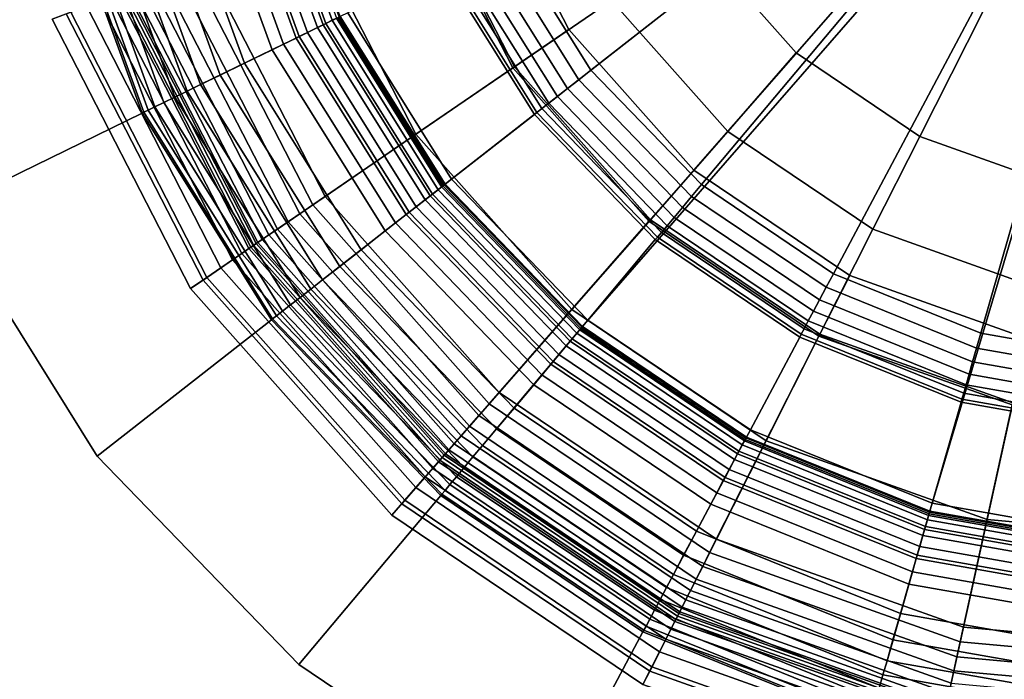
# Model space of a CAD drawing. Extents: x -43.1 to 43.1, y -41.3 to 41.3.
# Tile 432 of 656: x 13.949 to 14.943, y -11.528 to -10.862. Entities that reach past the tile are written whole.
import ezdxf

# ---------------------------------------------------------------- set-up
doc = ezdxf.new("R2010")
doc.units = 0
for name, color, linetype in [('LAMP', 7, 'CONTINUOUS'), ('LAMP_SUPPORT', 18, 'CONTINUOUS'), ('METAL_BASE', 254, 'CONTINUOUS')]:
    doc.layers.add(name, color=color, linetype=linetype)

msp = doc.modelspace()

# ---------------------------------------------------------------- linework, layer by layer
at = {"layer": 'LAMP'}
for points in [[(14.5031, -10.872, 13.367), (14.6292, -11.0139, 13.367), (15.1281, -10.4441, 13.367), (14.4163, -10.7031, 13.367)], [(14.7866, -11.1201, 13.367), (14.9654, -11.1838, 13.367), (15.1281, -10.4441, 13.367), (14.6292, -11.0139, 13.367)], [(14.7327, -10.8956, 16.4972), (14.6328, -10.7831, 16.4972), (15.1281, -10.4441, 16.4972), (14.8575, -10.9798, 16.4972)], [(14.9992, -11.0302, 16.4972), (14.8575, -10.9798, 16.4972), (15.1281, -10.4441, 16.4972), (15.149, -11.0439, 16.4972)], [(14.4483, -10.9095, 16.4176), (14.3539, -10.7258, 16.4176), (14.4653, -10.6853, 16.4759), (14.5461, -10.8425, 16.4759)], [(14.5031, -10.872, 13.367), (14.4163, -10.7031, 13.367), (14.3519, -10.7266, 13.8664), (14.4465, -10.9107, 13.8664)], [(14.4465, -10.9107, 13.8664), (14.3519, -10.7266, 13.8664), (14.1218, -10.8103, 13.8588), (14.2445, -11.049, 13.8588)], [(14.3488, -10.9776, 16.3306), (14.2406, -10.7671, 16.3306), (14.3539, -10.7258, 16.4176), (14.4483, -10.9095, 16.4176)], [(14.257, -11.0405, 16.2234), (14.136, -10.8051, 16.2234), (14.2406, -10.7671, 16.3306), (14.3488, -10.9776, 16.3306)], [(14.6635, -10.9747, 16.4759), (14.5461, -10.8425, 16.4759), (14.6328, -10.7831, 16.4972), (14.7327, -10.8956, 16.4972)], [(14.1822, -11.0917, 16.1042), (14.0509, -10.8361, 16.1042), (14.136, -10.8051, 16.2234), (14.257, -11.0405, 16.2234)], [(14.2445, -11.049, 13.8588), (14.1218, -10.8103, 13.8588), (14.1071, -10.8157, 13.8601), (14.2316, -11.0579, 13.8601)], [(14.2197, -11.066, 13.8647), (14.0935, -10.8206, 13.8647), (14.0815, -10.825, 13.8722), (14.2091, -11.0733, 13.8722)], [(14.2316, -11.0579, 13.8601), (14.1071, -10.8157, 13.8601), (14.0935, -10.8206, 13.8647), (14.2197, -11.066, 13.8647)], [(14.1891, -11.0869, 13.9082), (14.0588, -10.8332, 13.9082), (14.0569, -10.8339, 13.9233), (14.1875, -11.088, 13.9233)], [(14.1935, -11.0839, 13.8943), (14.0637, -10.8314, 13.8943), (14.0588, -10.8332, 13.9082), (14.1891, -11.0869, 13.9082)], [(14.2003, -11.0793, 13.8822), (14.0715, -10.8286, 13.8822), (14.0637, -10.8314, 13.8943), (14.1935, -11.0839, 13.8943)], [(14.2091, -11.0733, 13.8722), (14.0815, -10.825, 13.8722), (14.0715, -10.8286, 13.8822), (14.2003, -11.0793, 13.8822)], [(14.1338, -11.1248, 15.9815), (13.9958, -10.8562, 15.9815), (14.0509, -10.8361, 16.1042), (14.1822, -11.0917, 16.1042)], [(14.1731, -11.0979, 14.7202), (14.0405, -10.8399, 14.7202), (14.0298, -10.8438, 15.0232), (14.1637, -11.1044, 15.0232)], [(14.1802, -11.0931, 14.4272), (14.0486, -10.837, 14.4272), (14.0405, -10.8399, 14.7202), (14.1731, -11.0979, 14.7202)], [(14.185, -11.0898, 14.1573), (14.054, -10.835, 14.1573), (14.0486, -10.837, 14.4272), (14.1802, -11.0931, 14.4272)], [(14.1875, -11.088, 13.9233), (14.0569, -10.8339, 13.9233), (14.054, -10.835, 14.1573), (14.185, -11.0898, 14.1573)], [(14.5854, -11.0639, 16.4176), (14.4483, -10.9095, 16.4176), (14.5461, -10.8425, 16.4759), (14.6635, -10.9747, 16.4759)], [(14.1519, -11.1124, 15.3235), (14.0164, -10.8487, 15.3235), (14.0003, -10.8545, 15.6079), (14.1378, -11.1221, 15.6079)], [(14.1637, -11.1044, 15.0232), (14.0298, -10.8438, 15.0232), (14.0164, -10.8487, 15.3235), (14.1519, -11.1124, 15.3235)], [(14.1378, -11.1221, 15.6079), (14.0003, -10.8545, 15.6079), (13.9814, -10.8614, 15.8637), (14.1212, -11.1334, 15.8637)], [(14.1212, -11.1334, 15.8637), (13.9814, -10.8614, 15.8637), (13.9958, -10.8562, 15.9815), (14.1338, -11.1248, 15.9815)], [(14.6292, -11.0139, 13.367), (14.5031, -10.872, 13.367), (14.4465, -10.9107, 13.8664), (14.584, -11.0655, 13.8664)], [(14.8101, -11.0736, 16.4759), (14.6635, -10.9747, 16.4759), (14.7327, -10.8956, 16.4972), (14.8575, -10.9798, 16.4972)], [(14.584, -11.0655, 13.8664), (14.4465, -10.9107, 13.8664), (14.2445, -11.049, 13.8588), (14.4227, -11.2498, 13.8588)], [(14.506, -11.1546, 16.3306), (14.3488, -10.9776, 16.3306), (14.4483, -10.9095, 16.4176), (14.5854, -11.0639, 16.4176)], [(14.4327, -11.2384, 16.2234), (14.257, -11.0405, 16.2234), (14.3488, -10.9776, 16.3306), (14.506, -11.1546, 16.3306)], [(14.7566, -11.1794, 16.4176), (14.5854, -11.0639, 16.4176), (14.6635, -10.9747, 16.4759), (14.8101, -11.0736, 16.4759)], [(14.9766, -11.1329, 16.4759), (14.8101, -11.0736, 16.4759), (14.8575, -10.9798, 16.4972), (14.9992, -11.0302, 16.4972)], [(14.7866, -11.1201, 13.367), (14.6292, -11.0139, 13.367), (14.584, -11.0655, 13.8664), (14.7556, -11.1813, 13.8664)], [(14.373, -11.3066, 16.1042), (14.1822, -11.0917, 16.1042), (14.257, -11.0405, 16.2234), (14.4327, -11.2384, 16.2234)], [(14.4227, -11.2498, 13.8588), (14.2445, -11.049, 13.8588), (14.2316, -11.0579, 13.8601), (14.4124, -11.2615, 13.8601)], [(14.4124, -11.2615, 13.8601), (14.2316, -11.0579, 13.8601), (14.2197, -11.066, 13.8647), (14.4029, -11.2724, 13.8647)], [(14.4029, -11.2724, 13.8647), (14.2197, -11.066, 13.8647), (14.2091, -11.0733, 13.8722), (14.3945, -11.282, 13.8722)], [(14.7556, -11.1813, 13.8664), (14.584, -11.0655, 13.8664), (14.4227, -11.2498, 13.8588), (14.6452, -11.3999, 13.8588)], [(14.7023, -11.287, 16.3306), (14.506, -11.1546, 16.3306), (14.5854, -11.0639, 16.4176), (14.7566, -11.1794, 16.4176)], [(14.3874, -11.2901, 13.8822), (14.2003, -11.0793, 13.8822), (14.1935, -11.0839, 13.8943), (14.382, -11.2963, 13.8943)], [(14.3945, -11.282, 13.8722), (14.2091, -11.0733, 13.8722), (14.2003, -11.0793, 13.8822), (14.3874, -11.2901, 13.8822)], [(14.9512, -11.2487, 16.4176), (14.7566, -11.1794, 16.4176), (14.8101, -11.0736, 16.4759), (14.9766, -11.1329, 16.4759)], [(14.3344, -11.3507, 15.9815), (14.1338, -11.1248, 15.9815), (14.1822, -11.0917, 16.1042), (14.373, -11.3066, 16.1042)], [(14.3752, -11.304, 14.1573), (14.185, -11.0898, 14.1573), (14.1802, -11.0931, 14.4272), (14.3714, -11.3084, 14.4272)], [(14.3772, -11.3017, 13.9233), (14.1875, -11.088, 13.9233), (14.185, -11.0898, 14.1573), (14.3752, -11.304, 14.1573)], [(14.3785, -11.3002, 13.9082), (14.1891, -11.0869, 13.9082), (14.1875, -11.088, 13.9233), (14.3772, -11.3017, 13.9233)], [(14.382, -11.2963, 13.8943), (14.1935, -11.0839, 13.8943), (14.1891, -11.0869, 13.9082), (14.3785, -11.3002, 13.9082)], [(14.3657, -11.3149, 14.7202), (14.1731, -11.0979, 14.7202), (14.1637, -11.1044, 15.0232), (14.3582, -11.3235, 15.0232)], [(14.3714, -11.3084, 14.4272), (14.1802, -11.0931, 14.4272), (14.1731, -11.0979, 14.7202), (14.3657, -11.3149, 14.7202)], [(14.3582, -11.3235, 15.0232), (14.1637, -11.1044, 15.0232), (14.1519, -11.1124, 15.3235), (14.3488, -11.3342, 15.3235)], [(14.3488, -11.3342, 15.3235), (14.1519, -11.1124, 15.3235), (14.1378, -11.1221, 15.6079), (14.3375, -11.3471, 15.6079)], [(14.9654, -11.1838, 13.367), (14.7866, -11.1201, 13.367), (14.7556, -11.1813, 13.8664), (14.9507, -11.2508, 13.8664)], [(14.3375, -11.3471, 15.6079), (14.1378, -11.1221, 15.6079), (14.1212, -11.1334, 15.8637), (14.3243, -11.3622, 15.8637)], [(14.3243, -11.3622, 15.8637), (14.1212, -11.1334, 15.8637), (14.1338, -11.1248, 15.9815), (14.3344, -11.3507, 15.9815)], [(14.6521, -11.3864, 16.2234), (14.4327, -11.2384, 16.2234), (14.506, -11.1546, 16.3306), (14.7023, -11.287, 16.3306)], [(14.9507, -11.2508, 13.8664), (14.7556, -11.1813, 13.8664), (14.6452, -11.3999, 13.8588), (14.8981, -11.4899, 13.8588)], [(14.9253, -11.3664, 16.3306), (14.7023, -11.287, 16.3306), (14.7566, -11.1794, 16.4176), (14.9512, -11.2487, 16.4176)], [(14.6112, -11.4673, 16.1042), (14.373, -11.3066, 16.1042), (14.4327, -11.2384, 16.2234), (14.6521, -11.3864, 16.2234)], [(14.6452, -11.3999, 13.8588), (14.4227, -11.2498, 13.8588), (14.4124, -11.2615, 13.8601), (14.6382, -11.4138, 13.8601)], [(15.1569, -11.2695, 13.8664), (14.9507, -11.2508, 13.8664), (14.8981, -11.4899, 13.8588), (15.1654, -11.5142, 13.8588)], [(15.161, -11.3879, 16.3306), (14.9253, -11.3664, 16.3306), (14.9512, -11.2487, 16.4176), (15.1568, -11.2674, 16.4176)], [(14.6382, -11.4138, 13.8601), (14.4124, -11.2615, 13.8601), (14.4029, -11.2724, 13.8647), (14.6317, -11.4267, 13.8647)], [(14.6317, -11.4267, 13.8647), (14.4029, -11.2724, 13.8647), (14.3945, -11.282, 13.8722), (14.6259, -11.4381, 13.8722)], [(14.6211, -11.4477, 13.8822), (14.3874, -11.2901, 13.8822), (14.382, -11.2963, 13.8943), (14.6174, -11.455, 13.8943)], [(14.6259, -11.4381, 13.8722), (14.3945, -11.282, 13.8722), (14.3874, -11.2901, 13.8822), (14.6211, -11.4477, 13.8822)], [(14.9014, -11.4751, 16.2234), (14.6521, -11.3864, 16.2234), (14.7023, -11.287, 16.3306), (14.9253, -11.3664, 16.3306)], [(14.615, -11.4598, 13.9082), (14.3785, -11.3002, 13.9082), (14.3772, -11.3017, 13.9233), (14.6141, -11.4615, 13.9233)], [(14.6174, -11.455, 13.8943), (14.382, -11.2963, 13.8943), (14.3785, -11.3002, 13.9082), (14.615, -11.4598, 13.9082)], [(14.5848, -11.5196, 15.9815), (14.3344, -11.3507, 15.9815), (14.373, -11.3066, 16.1042), (14.6112, -11.4673, 16.1042)], [(14.6101, -11.4694, 14.4272), (14.3714, -11.3084, 14.4272), (14.3657, -11.3149, 14.7202), (14.6062, -11.4771, 14.7202)], [(14.6127, -11.4642, 14.1573), (14.3752, -11.304, 14.1573), (14.3714, -11.3084, 14.4272), (14.6101, -11.4694, 14.4272)], [(14.6141, -11.4615, 13.9233), (14.3772, -11.3017, 13.9233), (14.3752, -11.304, 14.1573), (14.6127, -11.4642, 14.1573)], [(14.6062, -11.4771, 14.7202), (14.3657, -11.3149, 14.7202), (14.3582, -11.3235, 15.0232), (14.6011, -11.4873, 15.0232)], [(14.6011, -11.4873, 15.0232), (14.3582, -11.3235, 15.0232), (14.3488, -11.3342, 15.3235), (14.5947, -11.5, 15.3235)], [(14.5947, -11.5, 15.3235), (14.3488, -11.3342, 15.3235), (14.3375, -11.3471, 15.6079), (14.5869, -11.5153, 15.6079)], [(14.5869, -11.5153, 15.6079), (14.3375, -11.3471, 15.6079), (14.3243, -11.3622, 15.8637), (14.5779, -11.5332, 15.8637)], [(14.5779, -11.5332, 15.8637), (14.3243, -11.3622, 15.8637), (14.3344, -11.3507, 15.9815), (14.5848, -11.5196, 15.9815)], [(15.1649, -11.4991, 16.2234), (14.9014, -11.4751, 16.2234), (14.9253, -11.3664, 16.3306), (15.161, -11.3879, 16.3306)], [(14.8819, -11.5637, 16.1042), (14.6112, -11.4673, 16.1042), (14.6521, -11.3864, 16.2234), (14.9014, -11.4751, 16.2234)], [(14.8981, -11.4899, 13.8588), (14.6452, -11.3999, 13.8588), (14.6382, -11.4138, 13.8601), (14.8948, -11.5052, 13.8601)], [(14.8948, -11.5052, 13.8601), (14.6382, -11.4138, 13.8601), (14.6317, -11.4267, 13.8647), (14.8917, -11.5193, 13.8647)], [(14.8917, -11.5193, 13.8647), (14.6317, -11.4267, 13.8647), (14.6259, -11.4381, 13.8722), (14.8889, -11.5318, 13.8722)], [(14.8889, -11.5318, 13.8722), (14.6259, -11.4381, 13.8722), (14.6211, -11.4477, 13.8822), (14.8866, -11.5422, 13.8822)], [(14.8866, -11.5422, 13.8822), (14.6211, -11.4477, 13.8822), (14.6174, -11.455, 13.8943), (14.8849, -11.5503, 13.8943)], [(14.8837, -11.5554, 13.9082), (14.615, -11.4598, 13.9082), (14.6141, -11.4615, 13.9233), (14.8833, -11.5573, 13.9233)], [(14.8849, -11.5503, 13.8943), (14.6174, -11.455, 13.8943), (14.615, -11.4598, 13.9082), (14.8837, -11.5554, 13.9082)], [(14.8693, -11.6209, 15.9815), (14.5848, -11.5196, 15.9815), (14.6112, -11.4673, 16.1042), (14.8819, -11.5637, 16.1042)], [(14.8814, -11.566, 14.4272), (14.6101, -11.4694, 14.4272), (14.6062, -11.4771, 14.7202), (14.8795, -11.5744, 14.7202)], [(14.8826, -11.5603, 14.1573), (14.6127, -11.4642, 14.1573), (14.6101, -11.4694, 14.4272), (14.8814, -11.566, 14.4272)], [(14.8833, -11.5573, 13.9233), (14.6141, -11.4615, 13.9233), (14.6127, -11.4642, 14.1573), (14.8826, -11.5603, 14.1573)], [(14.8795, -11.5744, 14.7202), (14.6062, -11.4771, 14.7202), (14.6011, -11.4873, 15.0232), (14.8771, -11.5856, 15.0232)], [(15.1681, -11.5897, 16.1042), (14.8819, -11.5637, 16.1042), (14.9014, -11.4751, 16.2234), (15.1649, -11.4991, 16.2234)], [(14.8771, -11.5856, 15.0232), (14.6011, -11.4873, 15.0232), (14.5947, -11.5, 15.3235), (14.874, -11.5995, 15.3235)], [(15.1654, -11.5142, 13.8588), (14.8981, -11.4899, 13.8588), (14.8948, -11.5052, 13.8601), (15.166, -11.5299, 13.8601)], [(14.874, -11.5995, 15.3235), (14.5947, -11.5, 15.3235), (14.5869, -11.5153, 15.6079), (14.8703, -11.6162, 15.6079)], [(15.166, -11.5299, 13.8601), (14.8948, -11.5052, 13.8601), (14.8917, -11.5193, 13.8647), (15.1665, -11.5443, 13.8647)], [(14.8703, -11.6162, 15.6079), (14.5869, -11.5153, 15.6079), (14.5779, -11.5332, 15.8637), (14.866, -11.6358, 15.8637)], [(15.1665, -11.5443, 13.8647), (14.8917, -11.5193, 13.8647), (14.8889, -11.5318, 13.8722), (15.1669, -11.5571, 13.8722)], [(14.866, -11.6358, 15.8637), (14.5779, -11.5332, 15.8637), (14.5848, -11.5196, 15.9815), (14.8693, -11.6209, 15.9815)]]:
    msp.add_3dface(points, dxfattribs=at)
at = {"layer": 'LAMP_SUPPORT'}
for points in [[(15.1119, -10.4548, 12.7749), (14.3773, -11.0287, 12.7749), (14.2714, -10.8592, 12.7749), (14.2031, -10.6714, 12.7749)], [(15.1119, -10.4548, 12.7749), (15.1341, -10.4637, 12.7749), (14.5162, -11.1725, 12.7749), (14.3773, -11.0287, 12.7749)], [(15.1341, -10.4637, 12.7749), (14.8672, -11.3591, 12.7749), (14.6819, -11.2842, 12.7749), (14.5162, -11.1725, 12.7749)], [(15.1341, -10.4637, 12.7749), (15.0641, -11.3938, 12.7749), (14.8672, -11.3591, 12.7749)], [(14.4403, -10.7768, 8.9914), (14.5254, -10.913, 8.9914), (14.8045, -10.695, 8.9914), (14.7586, -10.6216, 8.9914)], [(14.1854, -10.6758, 10.1081), (14.255, -10.8672, 10.1081), (14.2724, -10.8587, 10.0942), (14.2041, -10.6711, 10.0942)], [(14.1954, -10.6733, 13.7054), (14.2643, -10.8626, 13.7054), (14.2578, -10.8658, 13.7167), (14.1884, -10.675, 13.7167)], [(14.1999, -10.6722, 13.6925), (14.2685, -10.8606, 13.6925), (14.2643, -10.8626, 13.7054), (14.1954, -10.6733, 13.7054)], [(14.1297, -10.6896, 10.1302), (14.2035, -10.8923, 10.1302), (14.231, -10.8789, 10.1202), (14.1594, -10.6822, 10.1202)], [(14.1558, -10.6831, 13.7378), (14.2277, -10.8805, 13.7378), (14.2151, -10.8866, 13.7394), (14.1423, -10.6865, 13.7394)], [(14.1683, -10.68, 13.7333), (14.2392, -10.8749, 13.7333), (14.2277, -10.8805, 13.7378), (14.1558, -10.6831, 13.7378)], [(14.1594, -10.6822, 10.1202), (14.231, -10.8789, 10.1202), (14.255, -10.8672, 10.1081), (14.1854, -10.6758, 10.1081)], [(14.1792, -10.6773, 13.7261), (14.2494, -10.8699, 13.7261), (14.2392, -10.8749, 13.7333), (14.1683, -10.68, 13.7333)], [(14.1884, -10.675, 13.7167), (14.2578, -10.8658, 13.7167), (14.2494, -10.8699, 13.7261), (14.1792, -10.6773, 13.7261)], [(14.1423, -10.6865, 13.7394), (14.2151, -10.8866, 13.7394), (14.1313, -10.9275, 13.7394), (14.0518, -10.7091, 13.7394)], [(14.0998, -10.6971, 10.1378), (14.1758, -10.9058, 10.1378), (14.2035, -10.8923, 10.1302), (14.1297, -10.6896, 10.1302)], [(14.0518, -10.7091, 10.1442), (14.1313, -10.9275, 10.1442), (14.151, -10.9179, 10.1425), (14.0731, -10.7038, 10.1425)], [(14.0731, -10.7038, 10.1425), (14.151, -10.9179, 10.1425), (14.1758, -10.9058, 10.1378), (14.0998, -10.6971, 10.1378)], [(14.5254, -10.913, 8.9914), (14.637, -11.0285, 8.9914), (14.8646, -10.7573, 8.9914), (14.8045, -10.695, 8.9914)], [(14.0238, -10.7161, 10.1509), (14.1054, -10.9402, 10.1509), (14.1178, -10.9341, 10.146), (14.0372, -10.7127, 10.146)], [(14.0372, -10.7127, 13.7377), (14.1178, -10.9341, 13.7377), (14.1054, -10.9402, 13.7328), (14.0238, -10.7161, 13.7328)], [(14.0372, -10.7127, 10.146), (14.1178, -10.9341, 10.146), (14.1313, -10.9275, 10.1442), (14.0518, -10.7091, 10.1442)], [(14.0518, -10.7091, 13.7394), (14.1313, -10.9275, 13.7394), (14.1178, -10.9341, 13.7377), (14.0372, -10.7127, 13.7377)], [(13.9898, -10.7245, 10.1948), (14.0739, -10.9555, 10.1948), (14.0783, -10.9534, 10.181), (13.9946, -10.7233, 10.181)], [(13.9946, -10.7233, 13.7026), (14.0783, -10.9534, 13.7026), (14.0739, -10.9555, 13.6888), (13.9898, -10.7245, 13.6888)], [(13.9946, -10.7233, 10.181), (14.0783, -10.9534, 10.181), (14.0853, -10.95, 10.1688), (14.0021, -10.7215, 10.1688)], [(14.0021, -10.7215, 13.7148), (14.0853, -10.95, 13.7148), (14.0783, -10.9534, 13.7026), (13.9946, -10.7233, 13.7026)], [(14.0021, -10.7215, 10.1688), (14.0853, -10.95, 10.1688), (14.0944, -10.9455, 10.1587), (14.012, -10.719, 10.1587)], [(14.012, -10.719, 13.725), (14.0944, -10.9455, 13.725), (14.0853, -10.95, 13.7148), (14.0021, -10.7215, 13.7148)], [(14.012, -10.719, 10.1587), (14.0944, -10.9455, 10.1587), (14.1054, -10.9402, 10.1509), (14.0238, -10.7161, 10.1509)], [(14.0238, -10.7161, 13.7328), (14.1054, -10.9402, 13.7328), (14.0944, -10.9455, 13.725), (14.012, -10.719, 13.725)], [(13.9881, -10.725, 10.2099), (14.0723, -10.9563, 10.2099), (14.0739, -10.9555, 10.1948), (13.9898, -10.7245, 10.1948)], [(13.9898, -10.7245, 13.6888), (14.0739, -10.9555, 13.6888), (14.0723, -10.9563, 13.6738), (13.9881, -10.725, 13.6738)], [(13.9881, -10.725, 13.6738), (14.0723, -10.9563, 13.6738), (14.0723, -10.9563, 10.2099), (13.9881, -10.725, 10.2099)], [(14.637, -11.0285, 8.9914), (14.7701, -11.1184, 8.9914), (14.9364, -10.8057, 8.9914), (14.8646, -10.7573, 8.9914)], [(14.4133, -10.79, 8.9979), (14.5018, -10.9315, 8.9979), (14.5131, -10.9226, 8.9931), (14.4263, -10.7836, 8.9931)], [(14.4263, -10.7836, 8.9931), (14.5131, -10.9226, 8.9931), (14.5254, -10.913, 8.9914), (14.4403, -10.7768, 8.9914)], [(14.4017, -10.7957, 9.0055), (14.4915, -10.9395, 9.0055), (14.5018, -10.9315, 8.9979), (14.4133, -10.79, 8.9979)], [(14.3837, -10.8044, 9.0276), (14.4758, -10.9518, 9.0276), (14.4828, -10.9463, 9.0155), (14.3917, -10.8005, 9.0155)], [(14.3917, -10.8005, 9.0155), (14.4828, -10.9463, 9.0155), (14.4915, -10.9395, 9.0055), (14.4017, -10.7957, 9.0055)], [(14.2799, -10.855, 10.0789), (14.3848, -11.0229, 10.0789), (14.4683, -10.9576, 9.0568), (14.3752, -10.8086, 9.0568)], [(14.3752, -10.8086, 9.0568), (14.4683, -10.9576, 9.0568), (14.4709, -10.9556, 9.0415), (14.3781, -10.8072, 9.0415)], [(14.3781, -10.8072, 9.0415), (14.4709, -10.9556, 9.0415), (14.4758, -10.9518, 9.0276), (14.3837, -10.8044, 9.0276)], [(14.7701, -11.1184, 8.9914), (14.919, -11.1785, 8.9914), (15.0166, -10.8381, 8.9914), (14.9364, -10.8057, 8.9914)], [(14.919, -11.1785, 8.9914), (15.0772, -11.2064, 8.9914), (15.1019, -10.8531, 8.9914), (15.0166, -10.8381, 8.9914)], [(14.255, -10.8672, 10.1081), (14.363, -11.0399, 10.1081), (14.3782, -11.028, 10.0942), (14.2724, -10.8587, 10.0942)], [(14.2643, -10.8626, 13.7054), (14.3711, -11.0336, 13.7054), (14.3654, -11.038, 13.7167), (14.2578, -10.8658, 13.7167)], [(14.2685, -10.8606, 13.6925), (14.3747, -11.0307, 13.6925), (14.3711, -11.0336, 13.7054), (14.2643, -10.8626, 13.7054)], [(14.2699, -10.8599, 13.6786), (14.376, -11.0297, 13.6786), (14.3747, -11.0307, 13.6925), (14.2685, -10.8606, 13.6925)], [(14.2714, -10.8592, 12.7749), (14.3773, -11.0287, 12.7749), (14.376, -11.0297, 13.6786), (14.2699, -10.8599, 13.6786)], [(14.2724, -10.8587, 10.0942), (14.3782, -11.028, 10.0942), (14.3848, -11.0229, 10.0789), (14.2799, -10.855, 10.0789)], [(14.231, -10.8789, 10.1202), (14.3419, -11.0564, 10.1202), (14.363, -11.0399, 10.1081), (14.255, -10.8672, 10.1081)], [(14.2494, -10.8699, 13.7261), (14.358, -11.0438, 13.7261), (14.3491, -11.0508, 13.7333), (14.2392, -10.8749, 13.7333)], [(14.2578, -10.8658, 13.7167), (14.3654, -11.038, 13.7167), (14.358, -11.0438, 13.7261), (14.2494, -10.8699, 13.7261)], [(14.2035, -10.8923, 10.1302), (14.3178, -11.0752, 10.1302), (14.3419, -11.0564, 10.1202), (14.231, -10.8789, 10.1202)], [(14.2277, -10.8805, 13.7378), (14.339, -11.0587, 13.7378), (14.328, -11.0672, 13.7394), (14.2151, -10.8866, 13.7394)], [(14.2392, -10.8749, 13.7333), (14.3491, -11.0508, 13.7333), (14.339, -11.0587, 13.7378), (14.2277, -10.8805, 13.7378)], [(14.2151, -10.8866, 13.7394), (14.328, -11.0672, 13.7394), (14.2545, -11.1247, 13.7394), (14.1313, -10.9275, 13.7394)], [(14.1758, -10.9058, 10.1378), (14.2935, -11.0942, 10.1378), (14.3178, -11.0752, 10.1302), (14.2035, -10.8923, 10.1302)], [(14.151, -10.9179, 10.1425), (14.2718, -11.1111, 10.1425), (14.2935, -11.0942, 10.1378), (14.1758, -10.9058, 10.1378)], [(14.5131, -10.9226, 8.9931), (14.627, -11.0405, 8.9931), (14.637, -11.0285, 8.9914), (14.5254, -10.913, 8.9914)], [(14.1313, -10.9275, 10.1442), (14.2545, -11.1247, 10.1442), (14.2718, -11.1111, 10.1425), (14.151, -10.9179, 10.1425)], [(14.5018, -10.9315, 8.9979), (14.6177, -11.0515, 8.9979), (14.627, -11.0405, 8.9931), (14.5131, -10.9226, 8.9931)], [(14.1178, -10.9341, 10.146), (14.2427, -11.1339, 10.146), (14.2545, -11.1247, 10.1442), (14.1313, -10.9275, 10.1442)], [(14.1313, -10.9275, 13.7394), (14.2545, -11.1247, 13.7394), (14.2427, -11.1339, 13.7377), (14.1178, -10.9341, 13.7377)], [(14.4915, -10.9395, 9.0055), (14.6093, -11.0615, 9.0055), (14.6177, -11.0515, 8.9979), (14.5018, -10.9315, 8.9979)], [(14.0944, -10.9455, 10.1587), (14.2222, -11.1499, 10.1587), (14.2318, -11.1424, 10.1509), (14.1054, -10.9402, 10.1509)], [(14.1054, -10.9402, 13.7328), (14.2318, -11.1424, 13.7328), (14.2222, -11.1499, 13.725), (14.0944, -10.9455, 13.725)], [(14.1054, -10.9402, 10.1509), (14.2318, -11.1424, 10.1509), (14.2427, -11.1339, 10.146), (14.1178, -10.9341, 10.146)], [(14.1178, -10.9341, 13.7377), (14.2427, -11.1339, 13.7377), (14.2318, -11.1424, 13.7328), (14.1054, -10.9402, 13.7328)], [(14.4828, -10.9463, 9.0155), (14.6022, -11.07, 9.0155), (14.6093, -11.0615, 9.0055), (14.4915, -10.9395, 9.0055)], [(14.0783, -10.9534, 10.181), (14.208, -11.161, 10.181), (14.2141, -11.1562, 10.1688), (14.0853, -10.95, 10.1688)], [(14.0853, -10.95, 13.7148), (14.2141, -11.1562, 13.7148), (14.208, -11.161, 13.7026), (14.0783, -10.9534, 13.7026)], [(14.0853, -10.95, 10.1688), (14.2141, -11.1562, 10.1688), (14.2222, -11.1499, 10.1587), (14.0944, -10.9455, 10.1587)], [(14.0944, -10.9455, 13.725), (14.2222, -11.1499, 13.725), (14.2141, -11.1562, 13.7148), (14.0853, -10.95, 13.7148)], [(14.4709, -10.9556, 9.0415), (14.5925, -11.0815, 9.0415), (14.5965, -11.0768, 9.0276), (14.4758, -10.9518, 9.0276)], [(14.4758, -10.9518, 9.0276), (14.5965, -11.0768, 9.0276), (14.6022, -11.07, 9.0155), (14.4828, -10.9463, 9.0155)], [(14.0723, -10.9563, 10.2099), (14.2028, -11.1651, 10.2099), (14.2041, -11.164, 10.1948), (14.0739, -10.9555, 10.1948)], [(14.0739, -10.9555, 13.6888), (14.2041, -11.164, 13.6888), (14.2028, -11.1651, 13.6738), (14.0723, -10.9563, 13.6738)], [(14.0723, -10.9563, 13.6738), (14.2028, -11.1651, 13.6738), (14.2028, -11.1651, 10.2099), (14.0723, -10.9563, 10.2099)], [(14.0739, -10.9555, 10.1948), (14.2041, -11.164, 10.1948), (14.208, -11.161, 10.181), (14.0783, -10.9534, 10.181)], [(14.0783, -10.9534, 13.7026), (14.208, -11.161, 13.7026), (14.2041, -11.164, 13.6888), (14.0739, -10.9555, 13.6888)], [(14.3848, -11.0229, 10.0789), (14.5223, -11.1652, 10.0789), (14.5904, -11.084, 9.0568), (14.4683, -10.9576, 9.0568)], [(14.4683, -10.9576, 9.0568), (14.5904, -11.084, 9.0568), (14.5925, -11.0815, 9.0415), (14.4709, -10.9556, 9.0415)], [(14.363, -11.0399, 10.1081), (14.5045, -11.1864, 10.1081), (14.5169, -11.1716, 10.0942), (14.3782, -11.028, 10.0942)], [(14.3747, -11.0307, 13.6925), (14.5141, -11.175, 13.6925), (14.5111, -11.1785, 13.7054), (14.3711, -11.0336, 13.7054)], [(14.376, -11.0297, 13.6786), (14.5151, -11.1737, 13.6786), (14.5141, -11.175, 13.6925), (14.3747, -11.0307, 13.6925)], [(14.3773, -11.0287, 12.7749), (14.5162, -11.1725, 12.7749), (14.5151, -11.1737, 13.6786), (14.376, -11.0297, 13.6786)], [(14.3782, -11.028, 10.0942), (14.5169, -11.1716, 10.0942), (14.5223, -11.1652, 10.0789), (14.3848, -11.0229, 10.0789)], [(14.627, -11.0405, 8.9931), (14.7628, -11.1321, 8.9931), (14.7701, -11.1184, 8.9914), (14.637, -11.0285, 8.9914)], [(14.3419, -11.0564, 10.1202), (14.4873, -11.2069, 10.1202), (14.5045, -11.1864, 10.1081), (14.363, -11.0399, 10.1081)], [(14.3654, -11.038, 13.7167), (14.5065, -11.184, 13.7167), (14.5004, -11.1913, 13.7261), (14.358, -11.0438, 13.7261)], [(14.3711, -11.0336, 13.7054), (14.5111, -11.1785, 13.7054), (14.5065, -11.184, 13.7167), (14.3654, -11.038, 13.7167)], [(14.6177, -11.0515, 8.9979), (14.756, -11.1448, 8.9979), (14.7628, -11.1321, 8.9931), (14.627, -11.0405, 8.9931)], [(14.3491, -11.0508, 13.7333), (14.4931, -11.1999, 13.7333), (14.4849, -11.2098, 13.7378), (14.339, -11.0587, 13.7378)], [(14.358, -11.0438, 13.7261), (14.5004, -11.1913, 13.7261), (14.4931, -11.1999, 13.7333), (14.3491, -11.0508, 13.7333)], [(14.6093, -11.0615, 9.0055), (14.7499, -11.1563, 9.0055), (14.756, -11.1448, 8.9979), (14.6177, -11.0515, 8.9979)], [(14.3178, -11.0752, 10.1302), (14.4676, -11.2304, 10.1302), (14.4873, -11.2069, 10.1202), (14.3419, -11.0564, 10.1202)], [(14.339, -11.0587, 13.7378), (14.4849, -11.2098, 13.7378), (14.4759, -11.2204, 13.7394), (14.328, -11.0672, 13.7394)], [(14.6022, -11.07, 9.0155), (14.7447, -11.1661, 9.0155), (14.7499, -11.1563, 9.0055), (14.6093, -11.0615, 9.0055)], [(14.328, -11.0672, 13.7394), (14.4759, -11.2204, 13.7394), (14.416, -11.2919, 13.7394), (14.2545, -11.1247, 13.7394)], [(14.5965, -11.0768, 9.0276), (14.7406, -11.1739, 9.0276), (14.7447, -11.1661, 9.0155), (14.6022, -11.07, 9.0155)], [(14.2935, -11.0942, 10.1378), (14.4478, -11.254, 10.1378), (14.4676, -11.2304, 10.1302), (14.3178, -11.0752, 10.1302)], [(14.5904, -11.084, 9.0568), (14.7361, -11.1823, 9.0568), (14.7376, -11.1794, 9.0415), (14.5925, -11.0815, 9.0415)], [(14.5925, -11.0815, 9.0415), (14.7376, -11.1794, 9.0415), (14.7406, -11.1739, 9.0276), (14.5965, -11.0768, 9.0276)], [(14.5223, -11.1652, 10.0789), (14.6863, -11.2759, 10.0789), (14.7361, -11.1823, 9.0568), (14.5904, -11.084, 9.0568)], [(14.2718, -11.1111, 10.1425), (14.4301, -11.2751, 10.1425), (14.4478, -11.254, 10.1378), (14.2935, -11.0942, 10.1378)], [(14.2545, -11.1247, 10.1442), (14.416, -11.2919, 10.1442), (14.4301, -11.2751, 10.1425), (14.2718, -11.1111, 10.1425)], [(14.7628, -11.1321, 8.9931), (14.9147, -11.1935, 8.9931), (14.919, -11.1785, 8.9914), (14.7701, -11.1184, 8.9914)], [(14.2427, -11.1339, 10.146), (14.4063, -11.3034, 10.146), (14.416, -11.2919, 10.1442), (14.2545, -11.1247, 10.1442)], [(14.2545, -11.1247, 13.7394), (14.416, -11.2919, 13.7394), (14.4063, -11.3034, 13.7377), (14.2427, -11.1339, 13.7377)], [(14.2318, -11.1424, 10.1509), (14.3974, -11.314, 10.1509), (14.4063, -11.3034, 10.146), (14.2427, -11.1339, 10.146)], [(14.2427, -11.1339, 13.7377), (14.4063, -11.3034, 13.7377), (14.3974, -11.314, 13.7328), (14.2318, -11.1424, 13.7328)], [(14.756, -11.1448, 8.9979), (14.9107, -11.2073, 8.9979), (14.9147, -11.1935, 8.9931), (14.7628, -11.1321, 8.9931)], [(14.2141, -11.1562, 10.1688), (14.3831, -11.3311, 10.1688), (14.3896, -11.3233, 10.1587), (14.2222, -11.1499, 10.1587)], [(14.2222, -11.1499, 13.725), (14.3896, -11.3233, 13.725), (14.3831, -11.3311, 13.7148), (14.2141, -11.1562, 13.7148)], [(14.2222, -11.1499, 10.1587), (14.3896, -11.3233, 10.1587), (14.3974, -11.314, 10.1509), (14.2318, -11.1424, 10.1509)], [(14.2318, -11.1424, 13.7328), (14.3974, -11.314, 13.7328), (14.3896, -11.3233, 13.725), (14.2222, -11.1499, 13.725)], [(14.7499, -11.1563, 9.0055), (14.9072, -11.2198, 9.0055), (14.9107, -11.2073, 8.9979), (14.756, -11.1448, 8.9979)], [(14.2041, -11.164, 10.1948), (14.3749, -11.3409, 10.1948), (14.3781, -11.3371, 10.181), (14.208, -11.161, 10.181)], [(14.208, -11.161, 13.7026), (14.3781, -11.3371, 13.7026), (14.3749, -11.3409, 13.6888), (14.2041, -11.164, 13.6888)], [(14.208, -11.161, 10.181), (14.3781, -11.3371, 10.181), (14.3831, -11.3311, 10.1688), (14.2141, -11.1562, 10.1688)], [(14.2141, -11.1562, 13.7148), (14.3831, -11.3311, 13.7148), (14.3781, -11.3371, 13.7026), (14.208, -11.161, 13.7026)], [(14.7447, -11.1661, 9.0155), (14.9041, -11.2305, 9.0155), (14.9072, -11.2198, 9.0055), (14.7499, -11.1563, 9.0055)], [(14.2028, -11.1651, 10.2099), (14.3738, -11.3422, 10.2099), (14.3749, -11.3409, 10.1948), (14.2041, -11.164, 10.1948)], [(14.2041, -11.164, 13.6888), (14.3749, -11.3409, 13.6888), (14.3738, -11.3422, 13.6738), (14.2028, -11.1651, 13.6738)], [(14.2028, -11.1651, 13.6738), (14.3738, -11.3422, 13.6738), (14.3738, -11.3422, 10.2099), (14.2028, -11.1651, 10.2099)], [(14.5045, -11.1864, 10.1081), (14.6733, -11.3003, 10.1081), (14.6824, -11.2833, 10.0942), (14.5169, -11.1716, 10.0942)], [(14.5169, -11.1716, 10.0942), (14.6824, -11.2833, 10.0942), (14.6863, -11.2759, 10.0789), (14.5223, -11.1652, 10.0789)], [(14.7406, -11.1739, 9.0276), (14.9017, -11.239, 9.0276), (14.9041, -11.2305, 9.0155), (14.7447, -11.1661, 9.0155)], [(14.5111, -11.1785, 13.7054), (14.6782, -11.2912, 13.7054), (14.6748, -11.2976, 13.7167), (14.5065, -11.184, 13.7167)], [(14.5141, -11.175, 13.6925), (14.6803, -11.2872, 13.6925), (14.6782, -11.2912, 13.7054), (14.5111, -11.1785, 13.7054)], [(14.5151, -11.1737, 13.6786), (14.6811, -11.2857, 13.6786), (14.6803, -11.2872, 13.6925), (14.5141, -11.175, 13.6925)], [(14.5162, -11.1725, 12.7749), (14.6819, -11.2842, 12.7749), (14.6811, -11.2857, 13.6786), (14.5151, -11.1737, 13.6786)], [(14.7361, -11.1823, 9.0568), (14.899, -11.2482, 9.0568), (14.8999, -11.245, 9.0415), (14.7376, -11.1794, 9.0415)], [(14.7376, -11.1794, 9.0415), (14.8999, -11.245, 9.0415), (14.9017, -11.239, 9.0276), (14.7406, -11.1739, 9.0276)], [(14.9147, -11.1935, 8.9931), (15.0761, -11.2219, 8.9931), (15.0772, -11.2064, 8.9914), (14.919, -11.1785, 8.9914)], [(14.4873, -11.2069, 10.1202), (14.6608, -11.324, 10.1202), (14.6733, -11.3003, 10.1081), (14.5045, -11.1864, 10.1081)], [(14.5004, -11.1913, 13.7261), (14.6704, -11.3059, 13.7261), (14.6651, -11.3159, 13.7333), (14.4931, -11.1999, 13.7333)], [(14.5065, -11.184, 13.7167), (14.6748, -11.2976, 13.7167), (14.6704, -11.3059, 13.7261), (14.5004, -11.1913, 13.7261)], [(14.6863, -11.2759, 10.0789), (14.8698, -11.35, 10.0789), (14.899, -11.2482, 9.0568), (14.7361, -11.1823, 9.0568)], [(14.4931, -11.1999, 13.7333), (14.6651, -11.3159, 13.7333), (14.659, -11.3272, 13.7378), (14.4849, -11.2098, 13.7378)], [(14.9107, -11.2073, 8.9979), (15.0751, -11.2363, 8.9979), (15.0761, -11.2219, 8.9931), (14.9147, -11.1935, 8.9931)], [(14.4676, -11.2304, 10.1302), (14.6464, -11.351, 10.1302), (14.6608, -11.324, 10.1202), (14.4873, -11.2069, 10.1202)], [(14.4849, -11.2098, 13.7378), (14.659, -11.3272, 13.7378), (14.6525, -11.3395, 13.7394), (14.4759, -11.2204, 13.7394)], [(14.9072, -11.2198, 9.0055), (15.0742, -11.2493, 9.0055), (15.0751, -11.2363, 8.9979), (14.9107, -11.2073, 8.9979)], [(14.4759, -11.2204, 13.7394), (14.6525, -11.3395, 13.7394), (14.6087, -11.4219, 13.7394), (14.416, -11.2919, 13.7394)], [(14.9041, -11.2305, 9.0155), (15.0734, -11.2603, 9.0155), (15.0742, -11.2493, 9.0055), (14.9072, -11.2198, 9.0055)], [(14.4478, -11.254, 10.1378), (14.6319, -11.3782, 10.1378), (14.6464, -11.351, 10.1302), (14.4676, -11.2304, 10.1302)], [(14.9017, -11.239, 9.0276), (15.0728, -11.2692, 9.0276), (15.0734, -11.2603, 9.0155), (14.9041, -11.2305, 9.0155)], [(14.8999, -11.245, 9.0415), (15.0723, -11.2754, 9.0415), (15.0728, -11.2692, 9.0276), (14.9017, -11.239, 9.0276)], [(14.8698, -11.35, 10.0789), (15.0647, -11.3844, 10.0789), (15.0721, -11.2787, 9.0568), (14.899, -11.2482, 9.0568)], [(14.899, -11.2482, 9.0568), (15.0721, -11.2787, 9.0568), (15.0723, -11.2754, 9.0415), (14.8999, -11.245, 9.0415)], [(14.4301, -11.2751, 10.1425), (14.619, -11.4025, 10.1425), (14.6319, -11.3782, 10.1378), (14.4478, -11.254, 10.1378)], [(14.416, -11.2919, 10.1442), (14.6087, -11.4219, 10.1442), (14.619, -11.4025, 10.1425), (14.4301, -11.2751, 10.1425)], [(14.6824, -11.2833, 10.0942), (14.8675, -11.3581, 10.0942), (14.8698, -11.35, 10.0789), (14.6863, -11.2759, 10.0789)], [(14.6733, -11.3003, 10.1081), (14.8622, -11.3766, 10.1081), (14.8675, -11.3581, 10.0942), (14.6824, -11.2833, 10.0942)], [(14.6803, -11.2872, 13.6925), (14.8663, -11.3623, 13.6925), (14.865, -11.3667, 13.7054), (14.6782, -11.2912, 13.7054)], [(14.6811, -11.2857, 13.6786), (14.8668, -11.3607, 13.6786), (14.8663, -11.3623, 13.6925), (14.6803, -11.2872, 13.6925)], [(14.6819, -11.2842, 12.7749), (14.8672, -11.3591, 12.7749), (14.8668, -11.3607, 13.6786), (14.6811, -11.2857, 13.6786)], [(14.4063, -11.3034, 10.146), (14.6017, -11.4352, 10.146), (14.6087, -11.4219, 10.1442), (14.416, -11.2919, 10.1442)], [(14.416, -11.2919, 13.7394), (14.6087, -11.4219, 13.7394), (14.6017, -11.4352, 13.7377), (14.4063, -11.3034, 13.7377)], [(14.6608, -11.324, 10.1202), (14.8548, -11.4024, 10.1202), (14.8622, -11.3766, 10.1081), (14.6733, -11.3003, 10.1081)], [(14.6748, -11.2976, 13.7167), (14.8631, -11.3736, 13.7167), (14.8605, -11.3827, 13.7261), (14.6704, -11.3059, 13.7261)], [(14.6782, -11.2912, 13.7054), (14.865, -11.3667, 13.7054), (14.8631, -11.3736, 13.7167), (14.6748, -11.2976, 13.7167)], [(14.3974, -11.314, 10.1509), (14.5952, -11.4474, 10.1509), (14.6017, -11.4352, 10.146), (14.4063, -11.3034, 10.146)], [(14.4063, -11.3034, 13.7377), (14.6017, -11.4352, 13.7377), (14.5952, -11.4474, 13.7328), (14.3974, -11.314, 13.7328)], [(14.6704, -11.3059, 13.7261), (14.8605, -11.3827, 13.7261), (14.8573, -11.3936, 13.7333), (14.6651, -11.3159, 13.7333)], [(14.3896, -11.3233, 10.1587), (14.5894, -11.4581, 10.1587), (14.5952, -11.4474, 10.1509), (14.3974, -11.314, 10.1509)], [(14.3974, -11.314, 13.7328), (14.5952, -11.4474, 13.7328), (14.5894, -11.4581, 13.725), (14.3896, -11.3233, 13.725)], [(14.6651, -11.3159, 13.7333), (14.8573, -11.3936, 13.7333), (14.8538, -11.4059, 13.7378), (14.659, -11.3272, 13.7378)], [(14.3831, -11.3311, 10.1688), (14.5847, -11.4671, 10.1688), (14.5894, -11.4581, 10.1587), (14.3896, -11.3233, 10.1587)], [(14.3896, -11.3233, 13.725), (14.5894, -11.4581, 13.725), (14.5847, -11.4671, 13.7148), (14.3831, -11.3311, 13.7148)], [(14.6464, -11.351, 10.1302), (14.8464, -11.4317, 10.1302), (14.8548, -11.4024, 10.1202), (14.6608, -11.324, 10.1202)], [(14.659, -11.3272, 13.7378), (14.8538, -11.4059, 13.7378), (14.85, -11.4193, 13.7394), (14.6525, -11.3395, 13.7394)], [(14.3749, -11.3409, 10.1948), (14.5787, -11.4783, 10.1948), (14.581, -11.474, 10.181), (14.3781, -11.3371, 10.181)], [(14.3781, -11.3371, 13.7026), (14.581, -11.474, 13.7026), (14.5787, -11.4783, 13.6888), (14.3749, -11.3409, 13.6888)], [(14.3781, -11.3371, 10.181), (14.581, -11.474, 10.181), (14.5847, -11.4671, 10.1688), (14.3831, -11.3311, 10.1688)], [(14.3831, -11.3311, 13.7148), (14.5847, -11.4671, 13.7148), (14.581, -11.474, 13.7026), (14.3781, -11.3371, 13.7026)], [(14.6525, -11.3395, 13.7394), (14.85, -11.4193, 13.7394), (14.8243, -11.509, 13.7394), (14.6087, -11.4219, 13.7394)], [(14.3738, -11.3422, 10.2099), (14.5779, -11.4799, 10.2099), (14.5787, -11.4783, 10.1948), (14.3749, -11.3409, 10.1948)], [(14.3749, -11.3409, 13.6888), (14.5787, -11.4783, 13.6888), (14.5779, -11.4799, 13.6738), (14.3738, -11.3422, 13.6738)], [(14.3738, -11.3422, 13.6738), (14.5779, -11.4799, 13.6738), (14.5779, -11.4799, 10.2099), (14.3738, -11.3422, 10.2099)], [(14.8675, -11.3581, 10.0942), (15.0641, -11.3927, 10.0942), (15.0647, -11.3844, 10.0789), (14.8698, -11.35, 10.0789)], [(14.6319, -11.3782, 10.1378), (14.8379, -11.4614, 10.1378), (14.8464, -11.4317, 10.1302), (14.6464, -11.351, 10.1302)], [(14.8622, -11.3766, 10.1081), (15.0628, -11.412, 10.1081), (15.0641, -11.3927, 10.0942), (14.8675, -11.3581, 10.0942)], [(14.8672, -11.3591, 12.7749), (15.0641, -11.3938, 12.7749), (15.0639, -11.3955, 13.6786), (14.8668, -11.3607, 13.6786)], [(14.865, -11.3667, 13.7054), (15.0635, -11.4017, 13.7054), (15.063, -11.4089, 13.7167), (14.8631, -11.3736, 13.7167)], [(14.8663, -11.3623, 13.6925), (15.0638, -11.3971, 13.6925), (15.0635, -11.4017, 13.7054), (14.865, -11.3667, 13.7054)], [(14.8668, -11.3607, 13.6786), (15.0639, -11.3955, 13.6786), (15.0638, -11.3971, 13.6925), (14.8663, -11.3623, 13.6925)], [(14.619, -11.4025, 10.1425), (14.8303, -11.4879, 10.1425), (14.8379, -11.4614, 10.1378), (14.6319, -11.3782, 10.1378)], [(14.8548, -11.4024, 10.1202), (15.0609, -11.4387, 10.1202), (15.0628, -11.412, 10.1081), (14.8622, -11.3766, 10.1081)], [(14.8631, -11.3736, 13.7167), (15.063, -11.4089, 13.7167), (15.0623, -11.4183, 13.7261), (14.8605, -11.3827, 13.7261)], [(14.8605, -11.3827, 13.7261), (15.0623, -11.4183, 13.7261), (15.0616, -11.4296, 13.7333), (14.8573, -11.3936, 13.7333)], [(14.8573, -11.3936, 13.7333), (15.0616, -11.4296, 13.7333), (15.0607, -11.4424, 13.7378), (14.8538, -11.4059, 13.7378)], [(14.6087, -11.4219, 10.1442), (14.8243, -11.509, 10.1442), (14.8303, -11.4879, 10.1425), (14.619, -11.4025, 10.1425)], [(14.8464, -11.4317, 10.1302), (15.0588, -11.4692, 10.1302), (15.0609, -11.4387, 10.1202), (14.8548, -11.4024, 10.1202)], [(14.8538, -11.4059, 13.7378), (15.0607, -11.4424, 13.7378), (15.0597, -11.4563, 13.7394), (14.85, -11.4193, 13.7394)], [(14.85, -11.4193, 13.7394), (15.0597, -11.4563, 13.7394), (15.0532, -11.5493, 13.7394), (14.8243, -11.509, 13.7394)], [(14.6017, -11.4352, 10.146), (14.8201, -11.5234, 10.146), (14.8243, -11.509, 10.1442), (14.6087, -11.4219, 10.1442)], [(14.6087, -11.4219, 13.7394), (14.8243, -11.509, 13.7394), (14.8201, -11.5234, 13.7377), (14.6017, -11.4352, 13.7377)], [(14.5952, -11.4474, 10.1509), (14.8163, -11.5367, 10.1509), (14.8201, -11.5234, 10.146), (14.6017, -11.4352, 10.146)], [(14.6017, -11.4352, 13.7377), (14.8201, -11.5234, 13.7377), (14.8163, -11.5367, 13.7328), (14.5952, -11.4474, 13.7328)], [(14.8379, -11.4614, 10.1378), (15.0566, -11.5, 10.1378), (15.0588, -11.4692, 10.1302), (14.8464, -11.4317, 10.1302)], [(14.5894, -11.4581, 10.1587), (14.8129, -11.5484, 10.1587), (14.8163, -11.5367, 10.1509), (14.5952, -11.4474, 10.1509)], [(14.5952, -11.4474, 13.7328), (14.8163, -11.5367, 13.7328), (14.8129, -11.5484, 13.725), (14.5894, -11.4581, 13.725)], [(14.5847, -11.4671, 10.1688), (14.8101, -11.5582, 10.1688), (14.8129, -11.5484, 10.1587), (14.5894, -11.4581, 10.1587)], [(14.5894, -11.4581, 13.725), (14.8129, -11.5484, 13.725), (14.8101, -11.5582, 13.7148), (14.5847, -11.4671, 13.7148)], [(14.581, -11.474, 10.181), (14.808, -11.5657, 10.181), (14.8101, -11.5582, 10.1688), (14.5847, -11.4671, 10.1688)], [(14.5847, -11.4671, 13.7148), (14.8101, -11.5582, 13.7148), (14.808, -11.5657, 13.7026), (14.581, -11.474, 13.7026)], [(14.8303, -11.4879, 10.1425), (15.0547, -11.5274, 10.1425), (15.0566, -11.5, 10.1378), (14.8379, -11.4614, 10.1378)], [(14.5779, -11.4799, 10.2099), (14.8061, -11.5721, 10.2099), (14.8066, -11.5704, 10.1948), (14.5787, -11.4783, 10.1948)], [(14.5787, -11.4783, 13.6888), (14.8066, -11.5704, 13.6888), (14.8061, -11.5721, 13.6738), (14.5779, -11.4799, 13.6738)], [(14.5787, -11.4783, 10.1948), (14.8066, -11.5704, 10.1948), (14.808, -11.5657, 10.181), (14.581, -11.474, 10.181)], [(14.581, -11.474, 13.7026), (14.808, -11.5657, 13.7026), (14.8066, -11.5704, 13.6888), (14.5787, -11.4783, 13.6888)], [(14.5779, -11.4799, 13.6738), (14.8061, -11.5721, 13.6738), (14.8061, -11.5721, 10.2099), (14.5779, -11.4799, 10.2099)], [(14.8243, -11.509, 10.1442), (15.0532, -11.5493, 10.1442), (15.0547, -11.5274, 10.1425), (14.8303, -11.4879, 10.1425)], [(14.8201, -11.5234, 10.146), (15.0521, -11.5643, 10.146), (15.0532, -11.5493, 10.1442), (14.8243, -11.509, 10.1442)], [(14.8243, -11.509, 13.7394), (15.0532, -11.5493, 13.7394), (15.0521, -11.5643, 13.7377), (14.8201, -11.5234, 13.7377)], [(14.8163, -11.5367, 10.1509), (15.0512, -11.5781, 10.1509), (15.0521, -11.5643, 10.146), (14.8201, -11.5234, 10.146)], [(14.8201, -11.5234, 13.7377), (15.0521, -11.5643, 13.7377), (15.0512, -11.5781, 13.7328), (14.8163, -11.5367, 13.7328)]]:
    msp.add_3dface(points, dxfattribs=at)
at = {"layer": 'METAL_BASE'}
for points in [[(30.5036, -12.1924, 20.312), (30.4899, -12.2259, 20.447), (1.5684, -0.4328, 20.447), (1.582, -0.3993, 20.312)], [(30.4899, -12.2259, 20.1769), (30.5036, -12.1924, 20.312), (1.582, -0.3993, 20.312), (1.5684, -0.4328, 20.1769)], [(30.4899, -12.2259, 20.447), (30.4526, -12.3174, 20.5459), (1.531, -0.5244, 20.5459), (1.5684, -0.4328, 20.447)], [(30.4526, -12.3174, 20.0781), (30.4899, -12.2259, 20.1769), (1.5684, -0.4328, 20.1769), (1.531, -0.5244, 20.0781)], [(30.4526, -12.3174, 20.5459), (30.4016, -12.4425, 20.5821), (1.48, -0.6494, 20.5821), (1.531, -0.5244, 20.5459)], [(30.4016, -12.4425, 20.0419), (30.4526, -12.3174, 20.0781), (1.531, -0.5244, 20.0781), (1.48, -0.6494, 20.0419)], [(30.4016, -12.4425, 20.5821), (30.3506, -12.5675, 20.5459), (1.4291, -0.7745, 20.5459), (1.48, -0.6494, 20.5821)], [(30.3506, -12.5675, 20.0781), (30.4016, -12.4425, 20.0419), (1.48, -0.6494, 20.0419), (1.4291, -0.7745, 20.0781)], [(30.3506, -12.5675, 20.5459), (30.3133, -12.6591, 20.447), (1.3917, -0.866, 20.447), (1.4291, -0.7745, 20.5459)], [(30.3133, -12.6591, 20.1769), (30.3506, -12.5675, 20.0781), (1.4291, -0.7745, 20.0781), (1.3917, -0.866, 20.1769)], [(30.3133, -12.6591, 20.447), (30.2996, -12.6926, 20.312), (1.3781, -0.8995, 20.312), (1.3917, -0.866, 20.447)], [(30.2996, -12.6926, 20.312), (30.3133, -12.6591, 20.1769), (1.3917, -0.866, 20.1769), (1.3781, -0.8995, 20.312)], [(17.7533, -27.6395, 39.312), (17.7227, -27.6588, 39.447), (1.0255, -1.2631, 39.447), (1.0561, -1.2438, 39.312)], [(17.7227, -27.6588, 39.1769), (17.7533, -27.6395, 39.312), (1.0561, -1.2438, 39.312), (1.0255, -1.2631, 39.1769)], [(17.7227, -27.6588, 39.447), (17.6391, -27.7117, 39.5459), (0.9419, -1.316, 39.5459), (1.0255, -1.2631, 39.447)], [(17.6391, -27.7117, 39.0781), (17.7227, -27.6588, 39.1769), (1.0255, -1.2631, 39.1769), (0.9419, -1.316, 39.0781)], [(17.6391, -27.7117, 39.5459), (17.525, -27.7839, 39.5821), (0.8278, -1.3882, 39.5821), (0.9419, -1.316, 39.5459)], [(17.525, -27.7839, 39.0419), (17.6391, -27.7117, 39.0781), (0.9419, -1.316, 39.0781), (0.8278, -1.3882, 39.0419)], [(17.525, -27.7839, 39.5821), (17.4109, -27.8561, 39.5459), (0.7137, -1.4604, 39.5459), (0.8278, -1.3882, 39.5821)], [(17.4109, -27.8561, 39.0781), (17.525, -27.7839, 39.0419), (0.8278, -1.3882, 39.0419), (0.7137, -1.4604, 39.0781)], [(14.252, -39.4095, 30.106), (14.2179, -39.4216, 30.241), (0.7699, -1.4457, 30.241), (0.8041, -1.4336, 30.106)], [(14.2179, -39.4216, 29.9709), (14.252, -39.4095, 30.106), (0.8041, -1.4336, 30.106), (0.7699, -1.4457, 29.9709)], [(14.2179, -39.4216, 30.241), (14.1247, -39.4546, 30.3399), (0.6767, -1.4787, 30.3399), (0.7699, -1.4457, 30.241)], [(14.1247, -39.4546, 29.872), (14.2179, -39.4216, 29.9709), (0.7699, -1.4457, 29.9709), (0.6767, -1.4787, 29.872)], [(17.4109, -27.8561, 39.5459), (17.3273, -27.909, 39.447), (0.6301, -1.5132, 39.447), (0.7137, -1.4604, 39.5459)], [(17.3273, -27.909, 39.1769), (17.4109, -27.8561, 39.0781), (0.7137, -1.4604, 39.0781), (0.6301, -1.5132, 39.1769)], [(14.1247, -39.4546, 30.3399), (13.9974, -39.4997, 30.3761), (0.5494, -1.5238, 30.3761), (0.6767, -1.4787, 30.3399)], [(13.9974, -39.4997, 29.8358), (14.1247, -39.4546, 29.872), (0.6767, -1.4787, 29.872), (0.5494, -1.5238, 29.8358)], [(17.3273, -27.909, 39.447), (17.2967, -27.9283, 39.312), (0.5995, -1.5326, 39.312), (0.6301, -1.5132, 39.447)], [(17.2967, -27.9283, 39.312), (17.3273, -27.909, 39.1769), (0.6301, -1.5132, 39.1769), (0.5995, -1.5326, 39.312)], [(13.9974, -39.4997, 30.3761), (13.8701, -39.5447, 30.3399), (0.4221, -1.5689, 30.3399), (0.5494, -1.5238, 30.3761)], [(13.8701, -39.5447, 29.872), (13.9974, -39.4997, 29.8358), (0.5494, -1.5238, 29.8358), (0.4221, -1.5689, 29.872)], [(13.9881, -10.725, 11.0545), (13.7717, -10.7789, 11.0545), (13.8719, -11.0541, 11.0545), (14.0723, -10.9563, 11.0545)], [(14.0723, -10.9563, 11.9415), (13.8719, -11.0541, 11.9415), (13.7717, -10.7789, 11.9415), (13.9881, -10.725, 11.9415)], [(13.9881, -10.725, 11.0545), (14.0723, -10.9563, 11.0545), (14.0723, -10.9563, 11.9415), (13.9881, -10.725, 11.9415)], [(14.0723, -10.9563, 11.0545), (13.8719, -11.0541, 11.0545), (14.0271, -11.3024, 11.0545), (14.2028, -11.1651, 11.0545)], [(14.2028, -11.1651, 11.9415), (14.0271, -11.3024, 11.9415), (13.8719, -11.0541, 11.9415), (14.0723, -10.9563, 11.9415)], [(14.0723, -10.9563, 11.0545), (14.2028, -11.1651, 11.0545), (14.2028, -11.1651, 11.9415), (14.0723, -10.9563, 11.9415)], [(13.8719, -11.0541, 11.9415), (14.0271, -11.3024, 11.9415), (14.0271, -11.3024, 11.0545), (13.8719, -11.0541, 11.0545)], [(14.2028, -11.1651, 11.0545), (14.0271, -11.3024, 11.0545), (14.2305, -11.513, 11.0545), (14.3738, -11.3422, 11.0545)], [(14.3738, -11.3422, 11.9415), (14.2305, -11.513, 11.9415), (14.0271, -11.3024, 11.9415), (14.2028, -11.1651, 11.9415)], [(14.2028, -11.1651, 11.0545), (14.3738, -11.3422, 11.0545), (14.3738, -11.3422, 11.9415), (14.2028, -11.1651, 11.9415)], [(14.0271, -11.3024, 11.9415), (14.2305, -11.513, 11.9415), (14.2305, -11.513, 11.0545), (14.0271, -11.3024, 11.0545)], [(14.3738, -11.3422, 11.0545), (14.2305, -11.513, 11.0545), (14.4732, -11.6767, 11.0545), (14.5779, -11.4799, 11.0545)], [(14.5779, -11.4799, 11.9415), (14.4732, -11.6767, 11.9415), (14.2305, -11.513, 11.9415), (14.3738, -11.3422, 11.9415)], [(14.3738, -11.3422, 11.0545), (14.5779, -11.4799, 11.0545), (14.5779, -11.4799, 11.9415), (14.3738, -11.3422, 11.9415)], [(14.5779, -11.4799, 11.0545), (14.4732, -11.6767, 11.0545), (14.7447, -11.7864, 11.0545), (14.8061, -11.5721, 11.0545)], [(14.8061, -11.5721, 11.9415), (14.7447, -11.7864, 11.9415), (14.4732, -11.6767, 11.9415), (14.5779, -11.4799, 11.9415)], [(14.5779, -11.4799, 11.0545), (14.8061, -11.5721, 11.0545), (14.8061, -11.5721, 11.9415), (14.5779, -11.4799, 11.9415)], [(14.2305, -11.513, 11.9415), (14.4732, -11.6767, 11.9415), (14.4732, -11.6767, 11.0545), (14.2305, -11.513, 11.0545)]]:
    msp.add_3dface(points, dxfattribs=at)

doc.saveas('drawing.dxf')
